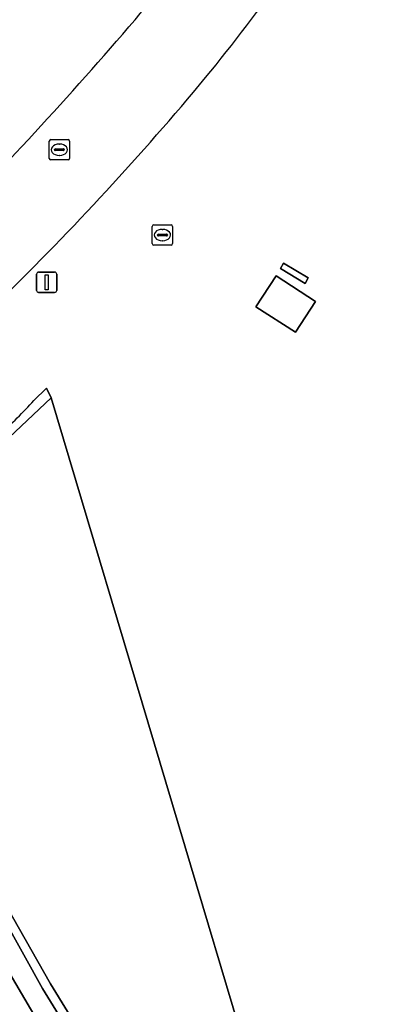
# Model space of a CAD drawing. Extents: x 154324 to 155744, y 382937 to 384188.
# Drawn here: x 155144.26 to 155162.44, y 383218.4 to 383266.98 of the extents above; entities that cross this region are included whole.
import ezdxf

# ---------------------------------------------------------------- set-up
doc = ezdxf.new("R2010")
doc.units = 0
for name, color, linetype in [('IMGEO_Berm_groen', 7, 'Continuous'), ('IMGEO_Groenvoorziening', 7, 'Continuous'), ('IMGEO_Lichtmast', 7, 'Continuous'), ('IMGEO_Muur', 7, 'Continuous'), ('IMGEO_Rijbaan_regionaal_gesloten', 7, 'Continuous'), ('IMGEO_Rioolput', 7, 'Continuous'), ('IMGEO_Terreindeel_open', 7, 'Continuous'), ('IMGEO_Voetpad_gesloten', 7, 'Continuous')]:
    doc.layers.add(name, color=color, linetype=linetype)

msp = doc.modelspace()

# ---------------------------------------------------------------- linework, layer by layer
at = {"layer": 'IMGEO_Berm_groen'}
for points in [[(155157.12, 383254.714), (155157.276, 383254.97), (155158.491, 383254.251), (155158.332, 383253.976)], [(155157.865, 383251.575), (155155.902, 383252.822), (155156.909, 383254.352), (155158.855, 383253.088)]]:
    msp.add_lwpolyline(points, close=True, dxfattribs=at)
msp.add_lwpolyline([(155144.967, 383248.199), (155145.591, 383248.81), (155145.82, 383248.321), (155161.94, 383194.247), (155161.463, 383193.879), (155167.484, 383184.922), (155169.912, 383181.484), (155177.392, 383171.704), (155176.407, 383170.909), (155186.053, 383158.835), (155198.862, 383144.4), (155210.637, 383132.283), (155252.219, 383091.022), (155260.477, 383083.024)], dxfattribs=at)
for centre, radius, start, end in [((155069.081, 383332.817), 108.78, 320.84326, 327.7027), ((155041.623, 383357.071), 145.395, 314.39966, 320.26429), ((155132.432, 383259.342), 16.772, 310.2099, 318.3629)]:
    msp.add_arc(centre, radius, start, end, dxfattribs=at)
at = {"layer": 'IMGEO_Groenvoorziening'}
msp.add_lwpolyline([(155145.82, 383248.321), (155135.409, 383238.502), (155138.088, 383233.271), (155142.647, 383224.93), (155145.784, 383219.413), (155154.827, 383204.689), (155159.287, 383197.961), (155161.94, 383194.247)], close=True, dxfattribs=at)
for centre, radius, start, end in [((155068.107, 383333.81), 105.66, 320.76787, 327.54691), ((155008.787, 383387.32), 185.494, 314.95526, 319.55372)]:
    msp.add_arc(centre, radius, start, end, dxfattribs=at)
at = {"layer": 'IMGEO_Lichtmast'}
for p, q in [((155145.097, 383253.628), (155145.097, 383254.428)), ((155145.097, 383254.428), (155145.097, 383253.628)), ((155145.197, 383254.528), (155145.987, 383254.528)), ((155145.987, 383254.528), (155145.197, 383254.528)), ((155146.087, 383254.428), (155146.087, 383253.628)), ((155146.087, 383253.628), (155146.087, 383254.428)), ((155145.987, 383253.528), (155145.197, 383253.528)), ((155145.197, 383253.528), (155145.987, 383253.528))]:
    msp.add_line(p, q, dxfattribs=at)
msp.add_lwpolyline([(155145.517, 383254.403), (155145.667, 383254.403), (155145.667, 383253.653), (155145.517, 383253.653), (155145.517, 383254.403)], dxfattribs=at)
for centre, start, end in [((155145.197, 383254.428), 90, 180), ((155145.197, 383254.428), 90, 180), ((155145.987, 383254.428), 0, 90), ((155145.987, 383254.428), 360, 90), ((155145.197, 383253.628), 180, 270), ((155145.197, 383253.628), 180, 270), ((155145.987, 383253.628), 270, 0), ((155145.987, 383253.628), 270, 0)]:
    msp.add_arc(centre, 0.1, start, end, dxfattribs=at)
at = {"layer": 'IMGEO_Muur'}
msp.add_lwpolyline([(155134.229, 383237.392), (155135.066, 383238.18), (155135.409, 383238.502), (155145.82, 383248.321), (155145.591, 383248.81), (155144.967, 383248.199)], dxfattribs=at)
msp.add_lwpolyline([(155137.686, 383233.059), (155145.391, 383219.184), (155154.44, 383204.451), (155161.463, 383193.879), (155161.94, 383194.247), (155159.287, 383197.961), (155154.827, 383204.689), (155145.784, 383219.413), (155142.647, 383224.93), (155138.088, 383233.271), (155135.409, 383238.502), (155135.066, 383238.18)], close=True, dxfattribs=at)
msp.add_arc((155132.432, 383259.342), 16.772, 310.2099, 318.3629, dxfattribs=at)
at = {"layer": 'IMGEO_Rijbaan_regionaal_gesloten'}
msp.add_lwpolyline([(155186.053, 383158.835), (155176.407, 383170.909), (155174.055, 383173.852), (155170.162, 383179.115), (155162.43, 383190.278), (155161.459, 383191.484), (155161.692, 383191.656), (155160.58, 383193.318), (155152.003, 383206.185), (155149.014, 383210.984), (155142.889, 383221.401), (155136.694, 383232.626), (155135.162, 383235.588), (155134.229, 383237.392), (155130.728, 383234.097), (155134.072, 383227.741), (155141.702, 383214.337), (155146.359, 383206.628), (155149.882, 383200.999), (155154.631, 383193.839), (155156.858, 383190.614), (155159.271, 383187.57)], dxfattribs=at)
for centre, radius, start, end in [((155068.107, 383333.81), 105.66, 320.76787, 327.54691), ((155069.081, 383332.817), 108.78, 320.84326, 327.7027), ((155008.787, 383387.32), 185.494, 314.95526, 319.55372), ((155041.623, 383357.071), 145.395, 314.39966, 320.26429)]:
    msp.add_arc(centre, radius, start, end, dxfattribs=at)
at = {"layer": 'IMGEO_Rioolput'}
for p, q in [((155145.721, 383260.142), (155145.721, 383260.994)), ((155145.796, 383261.068), (155146.648, 383261.068)), ((155146.209, 383260.848), (155146.234, 383260.848)), ((155146.722, 383260.994), (155146.722, 383260.142)), ((155145.98, 383260.562), (155145.98, 383260.574)), ((155146.418, 383260.525), (155146.02, 383260.525)), ((155146.023, 383260.611), (155146.421, 383260.611)), ((155146.232, 383260.288), (155146.207, 383260.288)), ((155146.464, 383260.574), (155146.464, 383260.562)), ((155146.648, 383260.068), (155145.796, 383260.068)), ((155150.877, 383256.86), (155151.729, 383256.86)), ((155150.802, 383255.934), (155150.802, 383256.786)), ((155151.061, 383256.354), (155151.061, 383256.366)), ((155151.104, 383256.403), (155151.502, 383256.403)), ((155151.29, 383256.64), (155151.315, 383256.64)), ((155151.545, 383256.366), (155151.545, 383256.354)), ((155151.803, 383256.786), (155151.803, 383255.934)), ((155151.499, 383256.317), (155151.101, 383256.317)), ((155151.313, 383256.08), (155151.288, 383256.08)), ((155151.729, 383255.86), (155150.877, 383255.86))]:
    msp.add_line(p, q, dxfattribs=at)
for points in [[(155145.721, 383260.142), (155145.721, 383260.994)], [(155145.796, 383261.068), (155146.648, 383261.068)], [(155146.722, 383260.994), (155146.722, 383260.142)], [(155146.648, 383260.068), (155145.796, 383260.068)], [(155150.877, 383256.86), (155151.729, 383256.86)], [(155150.802, 383255.934), (155150.802, 383256.786)], [(155151.803, 383256.786), (155151.803, 383255.934)], [(155151.729, 383255.86), (155150.877, 383255.86)]]:
    msp.add_lwpolyline(points, dxfattribs=at)
for centre, radius, start, end in [((155145.798, 383260.992), 0.0765, 91.552, 178.448), ((155145.798, 383260.992), 0.0765, 91.552, 178.448), ((155146.646, 383260.992), 0.0765, 1.552, 88.448), ((155146.646, 383260.992), 0.0765, 1.552, 88.448), ((155146.02, 383260.571), 0.0403, 85.8775, 175.7526), ((155146.017, 383260.561), 0.0366, 178.938, 274.7102), ((155146.421, 383260.568), 0.043, 264.8664, 352.4533), ((155146.425, 383260.573), 0.0386, 1.7309, 96.639), ((155145.798, 383260.144), 0.0765, 181.552, 268.448), ((155145.798, 383260.144), 0.0765, 181.552, 268.448), ((155146.646, 383260.144), 0.0765, 271.552, 358.448), ((155146.646, 383260.144), 0.0765, 271.552, 358.448), ((155150.879, 383256.784), 0.0765, 91.552, 178.448), ((155150.879, 383256.784), 0.0765, 91.552, 178.448), ((155151.727, 383256.784), 0.0765, 1.552, 88.448), ((155151.727, 383256.784), 0.0765, 1.552, 88.448), ((155151.101, 383256.363), 0.0403, 85.8775, 175.7526), ((155151.506, 383256.365), 0.0386, 1.7309, 96.639), ((155150.879, 383255.936), 0.0765, 181.552, 268.448), ((155150.879, 383255.936), 0.0765, 181.552, 268.448), ((155151.098, 383256.353), 0.0366, 178.938, 274.7102), ((155151.502, 383256.36), 0.043, 264.8664, 352.4533), ((155151.727, 383255.936), 0.0765, 271.552, 358.448), ((155151.727, 383255.936), 0.0765, 271.552, 358.448)]:
    msp.add_arc(centre, radius, start, end, dxfattribs=at)
for centre, major_axis, ratio, start_param, end_param in [((155146.208, 383260.568), (-0.387, 0.002), 0.722429, 4.712389, 7.853982), ((155146.233, 383260.568), (-0.39, 0.002), 0.717154, 1.570796, 4.712389), ((155151.289, 383256.36), (-0.387, 0.002), 0.722429, 4.712389, 7.853982), ((155151.314, 383256.36), (-0.39, 0.002), 0.717154, 1.570796, 4.712389)]:
    msp.add_ellipse(centre, major_axis=major_axis, ratio=ratio, start_param=start_param, end_param=end_param, dxfattribs=at)
at = {"layer": 'IMGEO_Terreindeel_open'}
for points in [[(155157.276, 383254.97), (155157.12, 383254.714), (155158.332, 383253.976), (155158.491, 383254.251)], [(155157.865, 383251.575), (155158.855, 383253.088), (155156.909, 383254.352), (155155.902, 383252.822)]]:
    msp.add_lwpolyline(points, close=True, dxfattribs=at)
at = {"layer": 'IMGEO_Voetpad_gesloten'}
msp.add_lwpolyline([(155135.162, 383235.588), (155136.694, 383232.626), (155142.889, 383221.401), (155149.014, 383210.984), (155152.003, 383206.185), (155160.58, 383193.318), (155161.463, 383193.879), (155154.44, 383204.451), (155145.391, 383219.184), (155137.686, 383233.059), (155135.066, 383238.18), (155134.229, 383237.392)], close=True, dxfattribs=at)

doc.saveas('drawing.dxf')
